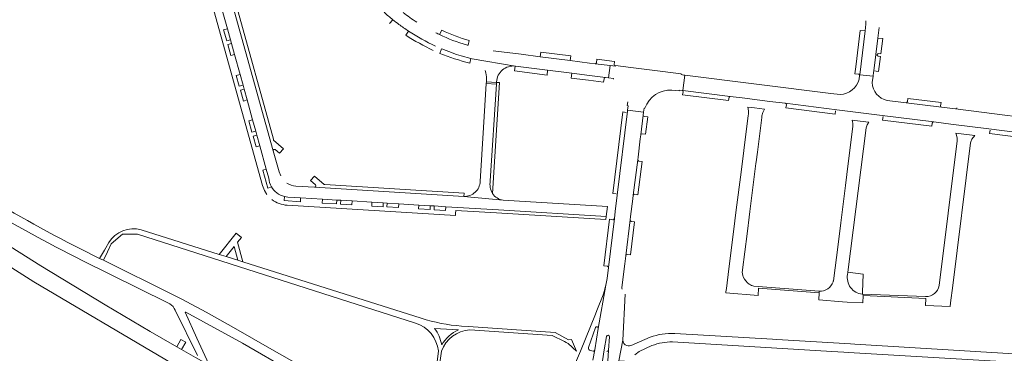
# Model space of a CAD drawing. Header units: metres. Extents: x 166325 to 190320, y 381923 to 404576.
# Tile 384 of 656: x 176365 to 176730, y 386688 to 386812. Entities that reach past the tile are written whole.
import ezdxf

# ---------------------------------------------------------------- set-up
doc = ezdxf.new("R2010")
doc.units = ezdxf.units.M
for name, color, linetype, lineweight in [('B-WE-VH-VERHARDING_ASFALT-GV', 8, 'Continuous', 18), ('B-WE-VH-VERHARDING_BETONSTRAATSTEEN-GV', 8, 'Continuous', 18), ('B-WE-VH-VERHARDING_FUNDERING_ZAND-GV', 8, 'Continuous', 18)]:
    doc.layers.add(name, color=color, linetype=linetype, lineweight=lineweight)

msp = doc.modelspace()

# ---------------------------------------------------------------- linework, layer by layer
at = {"layer": 'B-WE-VH-VERHARDING_ASFALT-GV', "flags": 128}
for points in [[(176669.341, 386784.132), (176665.896, 386784.534), (176611.795, 386791.323), (176611.059, 386785.639), (176628.606, 386783.41), (176633.094, 386782.88), (176643.365, 386781.62), (176649.005, 386780.945), (176668.193, 386778.524), (176684.943, 386776.376), (176704.054, 386773.974), (176710.393, 386773.175), (176724.501, 386771.468), (176743.787, 386769.028), (176747.164, 386768.561), (176747.865, 386774.307), (176735.651, 386775.845), (176731.355, 386776.367), (176712.114, 386778.799), (176706.992, 386779.442), (176693.808, 386781.114), (176686.762, 386781.988)], [(176681.282, 386788.56), (176681.564, 386790.936), (176676.627, 386791.5), (176676.59, 386791.199), (176676.442, 386789.871)], [(176589.557, 386721.485), (176589.928, 386724.378), (176591.548, 386737.748), (176591.711, 386738.904), (176592.545, 386745.493), (176592.718, 386746.843), (176594.359, 386760.013), (176594.48, 386760.994), (176595.309, 386767.709), (176595.497, 386769.185), (176596.414, 386776.503), (176596.542, 386777.569), (176590.623, 386778.304), (176590.589, 386777.926), (176586.752, 386746.864), (176586.053, 386740.854), (176585.721, 386738.244), (176583.568, 386720.026), (176583.567, 386720.011), (176583.033, 386716.023), (176582.577, 386713.506), (176579.769, 386697.501), (176578.428, 386689.516), (176577.779, 386685.735)], [(176314.05, 386761.518), (176312.049, 386759.253), (176309.818, 386756.69), (176329.49, 386741.413), (176334.395, 386737.962), (176352.81, 386725.969), (176370.597, 386714.811), (176419.112, 386686.057), (176426.482, 386681.688), (176427.241, 386681.261), (176433.292, 386677.855)], [(176436.039, 386683.577), (176435.769, 386683.729), (176430.496, 386686.692), (176425.309, 386689.633), (176423.532, 386690.647), (176413.704, 386696.315), (176396.957, 386706.21), (176373.116, 386720.728), (176357.016, 386730.803), (176339.043, 386742.491)], [(176480.878, 386677.745), (176476.394, 386679.9), (176471.666, 386682.413), (176457.89, 386690.216), (176444.595, 386697.882), (176434.44, 386703.471), (176425.367, 386708.304), (176422.217, 386709.928), (176396.339, 386722.759), (176394.963, 386723.442), (176392.456, 386724.685), (176390.38, 386725.714)], [(176388.677, 386722.6), (176420.034, 386707.114), (176420.949, 386706.626)], [(176588.438, 386712.69), (176589.557, 386721.485)], [(176579.769, 386697.501), (176582.577, 386713.506), (176581.995, 386711.179), (176581.529, 386709.96), (176579.184, 386704.092), (176578.694, 386702.799), (176573.104, 386689.103), (176571.338, 386684.778)], [(176587.358, 386685.551), (176588.842, 386693.209), (176589.69, 386710.182)], [(176422.979, 386704.202), (176431.188, 386687.427)], [(176435.539, 386684.048), (176434.729, 386685.811), (176431.009, 386693.829), (176426.705, 386703.472), (176426.952, 386703.528), (176447.912, 386692.012), (176465.803, 386681.72)], [(176576.164, 386690.461), (176578.755, 386697.794)], [(176581.282, 386685.468), (176581.962, 386689.531), (176582.799, 386694.564)], [(176583.864, 386694.437), (176583.505, 386689.402), (176583.271, 386685.313), (176583.01, 386681.145), (176582.247, 386668.973), (176585.789, 386668.747), (176586.816, 386685.082)], [(176588.842, 386693.209), (176587.358, 386685.551), (176589.426, 386685.422)], [(176598.973, 386694.21), (176593.063, 386691.655), (176592.506, 386691.439), (176591.334, 386691.036)], [(176674.786, 386691.653), (176673.159, 386691.75), (176645.92, 386693.377), (176644.26, 386693.476), (176608.069, 386695.639)], [(176577.856, 386689.122), (176576.814, 386689.324)], [(176577.779, 386685.735), (176578.428, 386689.516)], [(176593.328, 386687.655), (176594.873, 386688.958), (176599.644, 386691.137)], [(176607.246, 386692.487), (176666.29, 386688.968), (176668.536, 386688.834), (176670.767, 386688.701), (176672.443, 386688.601), (176741.764, 386684.526), (176741.963, 386687.64), (176674.786, 386691.653)]]:
    msp.add_lwpolyline(points, dxfattribs=at)
at = {"layer": 'B-WE-VH-VERHARDING_ASFALT-GV'}
for points in [[(176676.442, 386789.871, -0.3207819), (176669.341, 386784.132)], [(176686.762, 386781.988, -0.3413354), (176681.282, 386788.56)], [(176390.38, 386725.714, -0.0204894), (176351.338, 386747.278)], [(176349.07, 386744.496, 0.0225592), (176388.677, 386722.6)], [(176588.602, 386712.102, -0.1686533), (176588.438, 386712.69)], [(176420.949, 386706.626, -0.1579557), (176422.979, 386704.202)], [(176578.755, 386697.794, -0.8651665), (176579.769, 386697.501)], [(176582.799, 386694.564, -0.9132666), (176583.864, 386694.437)], [(176590.372, 386691.113, -0.3293476), (176588.842, 386693.209)], [(176608.069, 386695.639, 0.1043804), (176598.973, 386694.21)], [(176576.814, 386689.324, -0.4559146), (176576.164, 386690.461)], [(176578.428, 386689.516, -0.4185076), (176577.856, 386689.122)], [(176591.334, 386691.036, -0.1114766), (176590.372, 386691.113)], [(176599.644, 386691.137, -0.1002646), (176607.246, 386692.487)]]:
    msp.add_lwpolyline(points, format="xyb", dxfattribs=at)
at = {"layer": 'B-WE-VH-VERHARDING_BETONSTRAATSTEEN-GV', "flags": 128}
for points in [[(176424.178, 386862.132), (176422.963, 386861.803), (176424.669, 386860.7), (176455.283, 386750.393), (176456.006, 386748.569), (176456.962, 386747.055)], [(176444.963, 386798.97), (176443.552, 386798.58), (176442.431, 386802.631), (176443.843, 386803.021), (176443.445, 386804.46), (176442.047, 386804.073), (176440.906, 386808.098), (176442.33, 386808.492), (176440.421, 386815.398), (176440.469, 386817.381), (176439.673, 386815.52)], [(176440.469, 386817.381), (176440.421, 386815.398), (176442.33, 386808.492), (176443.445, 386804.46), (176443.843, 386803.021), (176444.963, 386798.97), (176446.992, 386791.629), (176448.109, 386787.588), (176448.503, 386786.163), (176449.62, 386782.125), (176451.644, 386774.8), (176452.811, 386770.581), (176453.208, 386769.146), (176454.326, 386765.102), (176456.705, 386756.494), (176457.633, 386753.138)], [(176462.068, 386754.053), (176461.454, 386755.484), (176459.255, 386763.249), (176444.26, 386817.342)], [(176444.26, 386817.342), (176459.255, 386763.249)], [(176460.003, 386763.759), (176461.588, 386762.369), (176463.052, 386764.079), (176459.444, 386767.237), (176459.339, 386767.615), (176445.641, 386817.007)], [(176502.421, 386810.47), (176503.617, 386811.869)], [(176678.914, 386810.234), (176678.604, 386807.707), (176676.627, 386791.5), (176681.564, 386790.936), (176681.765, 386792.401), (176681.83, 386792.919), (176683.328, 386805.069), (176683.803, 386808.92)], [(176509.414, 386807.647), (176508.418, 386806.082)], [(176521.715, 386807.959), (176520.973, 386806.325)], [(176678.604, 386807.707), (176676.837, 386807.897), (176675.164, 386794.419), (176674.848, 386791.863), (176676.142, 386791.704)], [(176676.59, 386791.199), (176676.627, 386791.5), (176678.604, 386807.707)], [(176531.5, 386802.402), (176531.935, 386804.159)], [(176683.625, 386799.36), (176684.459, 386799.282), (176685.148, 386804.847), (176683.328, 386805.069), (176681.83, 386792.919), (176683.653, 386792.724), (176684.344, 386798.287), (176683.415, 386798.396)], [(176458.618, 386749.996), (176457.333, 386749.446), (176455.384, 386756.14), (176456.705, 386756.494), (176454.326, 386765.102), (176452.936, 386764.727), (176451.817, 386768.762), (176453.208, 386769.146), (176452.811, 386770.581), (176451.423, 386770.197), (176450.25, 386774.415), (176451.644, 386774.8), (176449.62, 386782.125), (176448.222, 386781.738), (176447.109, 386785.778), (176448.503, 386786.163), (176448.109, 386787.588), (176446.706, 386787.2), (176445.584, 386791.24), (176446.992, 386791.629), (176444.963, 386798.97)], [(176521.712, 386801.131), (176521.056, 386799.402)], [(176527.261, 386798.993), (176528.88, 386798.54), (176532.551, 386797.512), (176532.992, 386797.389), (176548.964, 386794.683)], [(176532.098, 386795.715), (176532.551, 386797.512), (176528.88, 386798.54), (176527.261, 386798.993)], [(176549.065, 386794.671), (176560.993, 386793.17), (176570.004, 386792.035), (176576.459, 386791.201), (176582.413, 386790.465), (176583.562, 386790.345), (176584.125, 386794.864), (176578.568, 386795.553), (176576.543, 386795.805), (176569.332, 386796.736), (176558.22, 386798.145), (176551.136, 386799.042), (176541.738, 386800.234), (176540.82, 386800.35)], [(176548.964, 386794.683), (176532.992, 386797.389)], [(176578.568, 386795.553), (176584.125, 386794.864), (176586.079, 386794.622)], [(176585.802, 386796.406), (176579.257, 386797.271), (176579.082, 386795.949)], [(176611.795, 386791.323), (176611.479, 386791.363), (176610.482, 386791.518), (176610.496, 386791.791), (176599.747, 386793.153), (176591.834, 386794.138), (176586.12, 386794.847), (176586.079, 386794.622), (176584.125, 386794.864), (176583.562, 386790.345), (176585.419, 386790.073), (176585.377, 386789.781)], [(176585.653, 386795.135), (176585.802, 386796.406)], [(176548.964, 386794.683), (176548.728, 386792.867), (176560.756, 386791.371), (176560.993, 386793.17), (176549.065, 386794.671)], [(176582.413, 386790.465), (176576.459, 386791.201), (176570.004, 386792.035), (176569.721, 386790.26), (176576.173, 386789.458), (176581.747, 386788.741), (176581.873, 386790.022)], [(176607.066, 386785.76), (176609.671, 386785.501), (176609.714, 386785.806), (176610.793, 386785.673), (176611.059, 386785.639), (176611.795, 386791.323)], [(176611.479, 386791.363), (176611.795, 386791.323), (176665.896, 386784.534)], [(176541.982, 386788.041), (176538.229, 386788.199), (176537.215, 386771.957), (176535.97, 386751.968)], [(176538.333, 386789.869), (176538.27, 386788.856), (176542.02, 386788.641), (176542.033, 386788.849)], [(176543.14, 386788.55), (176542.02, 386788.641), (176541.982, 386788.041), (176539.73, 386752.228)], [(176539.73, 386752.228), (176541.982, 386788.041)], [(176540.567, 386747.441), (176543.14, 386788.55)], [(176611.059, 386785.639), (176610.793, 386785.673)], [(176611.164, 386785.164), (176611.019, 386784.014), (176628.032, 386781.912), (176628.223, 386783.133)], [(176628.606, 386783.41), (176611.059, 386785.639)], [(176590.659, 386781.467), (176590.489, 386780.032), (176590.798, 386779.995), (176590.623, 386778.304), (176596.542, 386777.569), (176596.756, 386779.127), (176597.055, 386779.12)], [(176668.193, 386778.524), (176649.005, 386780.945)], [(176649.442, 386780.349), (176649.259, 386779.168), (176667.54, 386776.885), (176667.69, 386778.118)], [(176693.808, 386781.114), (176706.992, 386779.442)], [(176694.453, 386782.731), (176694.292, 386781.504)], [(176706.619, 386779.953), (176706.781, 386781.159), (176694.453, 386782.731)], [(176590.102, 386777.506), (176588.836, 386777.702), (176585.102, 386747.495), (176586.332, 386747.378)], [(176586.752, 386746.864), (176590.589, 386777.926)], [(176596.414, 386776.503), (176595.497, 386769.185)], [(176638.729, 386762.803), (176640.348, 386775.65), (176640.42, 386776.22), (176640.73, 386777.47), (176641.311, 386778.726), (176637.633, 386779.188), (176635.126, 386779.502), (176635.37, 386778.05), (176635.36, 386776.86), (176635.292, 386776.321), (176633.677, 386763.473), (176632.657, 386755.357), (176630.909, 386741.459), (176629.878, 386733.252), (176628.151, 386719.519), (176627.25, 386712.35), (176627.05, 386711), (176627.06, 386710.64), (176638.95, 386709.758), (176639.123, 386712.423), (176661.625, 386710.723), (176661.58, 386711.31), (176637.448, 386713.124)], [(176712.114, 386778.799), (176731.355, 386776.367)], [(176596, 386769.579), (176597.223, 386769.434), (176598.081, 386775.834)], [(176598.081, 386775.834), (176596.853, 386775.964)], [(176679.01, 386771.78), (176679.36, 386772.9), (176679.956, 386773.874), (176676.853, 386774.263), (176673.799, 386774.647), (176673.959, 386774.046), (176674.11, 386773.48), (176674.134, 386772.566), (176674.14, 386772.34), (176672.408, 386758.654), (176671.371, 386750.459), (176669.617, 386736.6), (176668.607, 386728.62), (176666.899, 386715.128)], [(176704.054, 386773.974), (176684.943, 386776.376)], [(176685.265, 386775.952), (176685.123, 386774.669), (176703.376, 386772.424), (176703.5, 386773.597)], [(176672.25, 386718.16), (176672.275, 386718.362), (176679.01, 386771.78)], [(176718.21, 386767.59), (176719.296, 386768.995), (176712.258, 386769.868), (176712.366, 386769.444), (176712.7, 386768.14)], [(176743.787, 386769.028), (176724.501, 386771.468)], [(176724.922, 386770.902), (176724.765, 386769.7), (176743.082, 386767.409), (176743.204, 386768.582)], [(176701.065, 386709.309), (176677.608, 386710.244), (176677.968, 386709.659), (176701.141, 386708.637), (176701.027, 386706.011), (176710.1, 386705.63), (176710.262, 386706.92), (176711.082, 386713.458), (176717.71, 386766.3)], [(176712.731, 386767.048), (176706.054, 386713.344)], [(176633.24, 386719.24), (176634.92, 386732.573), (176635.311, 386735.679), (176635.433, 386736.644), (176635.954, 386740.778), (176637.706, 386754.684), (176638.192, 386758.541), (176638.279, 386759.229), (176638.729, 386762.803)], [(176594.359, 386760.013), (176592.718, 386746.843)], [(176593.233, 386747.216), (176594.459, 386747.045), (176595.986, 386759.39)], [(176595.986, 386759.39), (176594.788, 386759.501)], [(176478.474, 386750.808), (176478.165, 386750.827), (176474.59, 386753.945), (176473.119, 386752.267), (176474.966, 386750.65)], [(176464.646, 386746.178), (176469.376, 386745.889), (176477.567, 386745.389), (176482.811, 386745.068), (176484.29, 386744.978), (176488.487, 386744.721), (176495.874, 386744.27), (176500.085, 386744.013), (176501.56, 386743.923), (176505.79, 386743.664), (176513.262, 386743.208), (176517.464, 386742.951), (176518.942, 386742.861), (176523.266, 386742.597), (176542.735, 386741.407), (176582.642, 386738.969), (176583.116, 386742.64), (176544.529, 386745.043), (176529.956, 386746.396), (176474.612, 386749.821), (176467.617, 386750.246)], [(176474.612, 386749.821), (176529.956, 386746.396), (176530.033, 386747.614), (176478.474, 386750.808)], [(176464.516, 386743.139), (176526.8, 386739.364), (176526.871, 386740.075), (176526.987, 386741.246), (176542.095, 386740.333), (176582.508, 386737.892), (176582.642, 386738.969), (176542.735, 386741.407), (176523.266, 386742.597), (176523.165, 386741.18), (176518.877, 386741.44), (176518.942, 386742.861), (176517.464, 386742.951), (176517.394, 386741.543), (176513.181, 386741.787), (176513.262, 386743.208), (176505.79, 386743.664), (176505.692, 386742.239), (176501.433, 386742.512), (176501.56, 386743.923), (176500.085, 386744.013), (176500.003, 386742.594), (176495.786, 386742.841), (176495.874, 386744.27), (176488.487, 386744.721), (176488.405, 386743.3), (176484.262, 386743.498), (176484.29, 386744.978), (176482.811, 386745.068), (176482.722, 386743.644), (176477.467, 386743.95), (176477.567, 386745.389), (176469.376, 386745.889), (176469.352, 386744.419), (176463.307, 386744.876), (176463.466, 386746.366)], [(176529.956, 386746.396), (176544.529, 386745.043)], [(176585.185, 386737.772), (176583.954, 386737.956), (176581.753, 386720.72), (176583.144, 386720.559)], [(176583.568, 386720.026), (176585.721, 386738.244)], [(176591.548, 386737.748), (176589.928, 386724.378)], [(176590.482, 386724.857), (176591.637, 386724.705), (176593.206, 386737.016)], [(176593.206, 386737.016), (176591.983, 386737.148)], [(176677.903, 386717.653), (176672.275, 386718.362), (176672.25, 386718.16)], [(176676.957, 386710.27), (176677.608, 386710.244), (176677.637, 386710.966), (176677.903, 386717.653)], [(176661.58, 386711.31), (176661.625, 386710.723), (176661.451, 386708.042), (176670.272, 386707.361), (176671.97, 386707.23), (176677.838, 386706.984), (176677.968, 386709.659), (176677.608, 386710.244), (176676.957, 386710.27)], [(176582.799, 386694.564), (176581.962, 386689.531)], [(176583.505, 386689.402), (176583.864, 386694.437)]]:
    msp.add_lwpolyline(points, dxfattribs=at)
at = {"layer": 'B-WE-VH-VERHARDING_BETONSTRAATSTEEN-GV'}
for points in [[(176500.372, 386814.613, 0.0141912), (176503.617, 386811.869)], [(176512.491, 386810.928, -0.0261189), (176507.432, 386814.558)], [(176503.617, 386811.869, 0.0103505), (176505.853, 386810.148)], [(176505.853, 386810.148, 0.0154942), (176509.414, 386807.647)], [(176678.93, 386811.481, -0.0299948), (176678.914, 386810.234)], [(176508.418, 386806.082, 0.0267886), (176518.608, 386800.481)], [(176509.414, 386807.647, 0.0395369), (176519.435, 386802.117)], [(176520.973, 386806.325, -0.008971), (176519.592, 386807.019)], [(176530.941, 386802.579, -0.0467785), (176520.973, 386806.325)], [(176531.935, 386804.159, -0.040339), (176521.715, 386807.959)], [(176531.5, 386802.402, -0.0086443), (176530.941, 386802.579)], [(176521.056, 386799.402, 0.0294189), (176532.098, 386795.715)], [(176521.712, 386801.131, 0.007973), (176523.421, 386800.45)], [(176527.261, 386798.993, -0.0316275), (176523.421, 386800.45)], [(176683.415, 386798.396, -0.8401515), (176683.625, 386799.36)], [(176542.033, 386788.849, -0.4276528), (176548.964, 386794.683)], [(176579.082, 386795.949, -0.3879226), (176578.568, 386795.553)], [(176586.079, 386794.622, -0.3895121), (176585.653, 386795.135)], [(176537.845, 386792.993, -0.1081556), (176538.333, 386789.869)], [(176548.964, 386794.683, 0.0402137), (176549.065, 386794.671)], [(176676.142, 386791.704, -0.1941104), (176676.476, 386791.517)], [(176676.476, 386791.517, -0.1704527), (176676.59, 386791.199)], [(176581.873, 386790.022, -0.4124354), (176582.413, 386790.465)], [(176597.055, 386779.12, -0.3341118), (176607.066, 386785.76)], [(176610.793, 386785.673, -0.3704494), (176611.164, 386785.164)], [(176628.223, 386783.133, -0.3015448), (176628.606, 386783.41)], [(176649.005, 386780.945, -0.4071803), (176649.442, 386780.349)], [(176694.292, 386781.504, -0.3769021), (176693.808, 386781.114)], [(176596.853, 386775.964, -0.4084622), (176596.414, 386776.503)], [(176706.992, 386779.442, -0.3729278), (176706.619, 386779.953)], [(176712.651, 386779.221, -0.3954254), (176712.114, 386778.799)], [(176703.5, 386773.597, -0.360598), (176704.054, 386773.974)], [(176595.497, 386769.185, -0.3965226), (176596, 386769.579)], [(176712.7, 386768.14, -0.0580738), (176712.731, 386767.048)], [(176717.71, 386766.3, -0.0878012), (176718.21, 386767.59)], [(176459.255, 386763.249, -0.6673051), (176460.003, 386763.759)], [(176594.788, 386759.501, -0.3956252), (176594.359, 386760.013)], [(176457.633, 386753.138, 0.1099703), (176458.618, 386749.996)], [(176467.617, 386750.246, -0.1188071), (176464.331, 386751.296)], [(176535.97, 386751.968, -0.4201698), (176529.956, 386746.396)], [(176539.73, 386752.228, 0.1831394), (176540.567, 386747.441)], [(176463.466, 386746.366, -0.2071197), (176458.618, 386749.996)], [(176474.966, 386750.65, -0.6734152), (176474.612, 386749.821)], [(176544.529, 386745.043, -0.2135985), (176540.567, 386747.441)], [(176458.784, 386745.257, 0.1473792), (176464.516, 386743.139)], [(176463.466, 386746.366, 0.0402937), (176464.646, 386746.178)], [(176592.718, 386746.843, -0.368253), (176593.233, 386747.216)], [(176585.721, 386738.244, -0.3142049), (176585.185, 386737.772)], [(176591.983, 386737.148, -0.3805553), (176591.548, 386737.748)], [(176589.928, 386724.378, -0.3775149), (176590.482, 386724.857)], [(176583.144, 386720.559, -0.3905547), (176583.568, 386720.026)], [(176633.5, 386716.59, -0.1636317), (176633.176, 386718.962)], [(176633.176, 386718.962, -0.0204969), (176633.24, 386719.24)], [(176672.25, 386718.16, 0.4323792), (176676.957, 386710.27)], [(176635.72, 386713.86, -0.1280948), (176633.5, 386716.59)], [(176666.791, 386714.771, -0.339038), (176661.58, 386711.31)], [(176666.899, 386715.128, -0.0177268), (176666.791, 386714.771)], [(176637.448, 386713.124, -0.0987214), (176635.72, 386713.86)], [(176706.054, 386713.344, -0.369916), (176701.065, 386709.309)], [(176582.962, 386688.957, 0.3873963), (176583.505, 386689.402)]]:
    msp.add_lwpolyline(points, format="xyb", dxfattribs=at)
at = {"layer": 'B-WE-VH-VERHARDING_BETONSTRAATSTEEN-GV', "flags": 128}
for points in [[(176442.33, 386808.492), (176440.906, 386808.098), (176442.047, 386804.073), (176443.445, 386804.46)], [(176443.843, 386803.021), (176442.431, 386802.631), (176443.552, 386798.58), (176444.963, 386798.97)], [(176558.22, 386798.145), (176569.332, 386796.736), (176569.552, 386798.496), (176558.456, 386799.881)], [(176446.992, 386791.629), (176445.584, 386791.24), (176446.706, 386787.2), (176448.109, 386787.588)], [(176542.02, 386788.641), (176538.27, 386788.856), (176538.229, 386788.199), (176541.982, 386788.041)], [(176448.503, 386786.163), (176447.109, 386785.778), (176448.222, 386781.738), (176449.62, 386782.125)], [(176451.644, 386774.8), (176450.25, 386774.415), (176451.423, 386770.197), (176452.811, 386770.581)], [(176453.208, 386769.146), (176451.817, 386768.762), (176452.936, 386764.727), (176454.326, 386765.102)], [(176482.811, 386745.068), (176477.567, 386745.389), (176477.467, 386743.95), (176482.722, 386743.644)], [(176488.487, 386744.721), (176484.29, 386744.978), (176484.262, 386743.498), (176488.405, 386743.3)], [(176500.085, 386744.013), (176495.874, 386744.27), (176495.786, 386742.841), (176500.003, 386742.594)], [(176505.79, 386743.664), (176501.56, 386743.923), (176501.433, 386742.512), (176505.692, 386742.239)], [(176517.464, 386742.951), (176513.262, 386743.208), (176513.181, 386741.787), (176517.394, 386741.543)], [(176523.266, 386742.597), (176518.942, 386742.861), (176518.877, 386741.44), (176523.165, 386741.18)], [(176426.846, 386692.396), (176425.087, 386693.4), (176423.532, 386690.647), (176425.309, 386689.633)]]:
    msp.add_lwpolyline(points, close=True, dxfattribs=at)
at = {"layer": 'B-WE-VH-VERHARDING_FUNDERING_ZAND-GV'}
for points in [[(176410.358, 386734.06, 0.3337169), (176398.36, 386729.316)], [(176529.074, 386698.337, -0.0543065), (176514.142, 386701.245)], [(176512.003, 386699.495, -0.2891092), (176520.56, 386689.163)], [(176521.727, 386691.447, 0.1057463), (176519.119, 386697.519)], [(176521.682, 386689.026, -0.3026372), (176532.187, 386696.994)], [(176527.921, 386696.966, 0.1431564), (176521.727, 386691.447)]]:
    msp.add_lwpolyline(points, format="xyb", dxfattribs=at)
at = {"layer": 'B-WE-VH-VERHARDING_FUNDERING_ZAND-GV', "flags": 128}
for points in [[(176514.142, 386701.245), (176448.002, 386722.157), (176446.205, 386722.725), (176441.821, 386724.112), (176439.297, 386724.91), (176410.358, 386734.06)], [(176398.36, 386729.316), (176397.242, 386727.383), (176396.739, 386726.513), (176394.963, 386723.442), (176396.339, 386722.759), (176397.87, 386725.918), (176399.298, 386728.864), (176403.447, 386732.387), (176408.94, 386732.431), (176512.003, 386699.495)], [(176519.119, 386697.519), (176527.921, 386696.966)], [(176532.187, 386696.994), (176562.623, 386694.923), (176567.223, 386692.597), (176567.803, 386692.304), (176568.592, 386691.922), (176571.631, 386689.094), (176569.818, 386693.407), (176568.737, 386693.249), (176563.836, 386695.989), (176531.663, 386698.167), (176529.074, 386698.337)], [(176520.56, 386689.163), (176518.805, 386675.191), (176516.881, 386668.354), (176514.616, 386664.153), (176511.373, 386660.91), (176512.768, 386659.398), (176515.421, 386663.813), (176517.754, 386668.472), (176519.68, 386675.222), (176521.682, 386689.026)]]:
    msp.add_lwpolyline(points, dxfattribs=at)
msp.add_lwpolyline([(176447.543, 386731.185), (176445.575, 386732.78), (176439.297, 386724.91), (176441.821, 386724.112), (176444.858, 386727.866), (176446.205, 386722.725), (176448.002, 386722.157), (176446.103, 386729.405)], close=True, dxfattribs=at)

doc.saveas('drawing.dxf')
